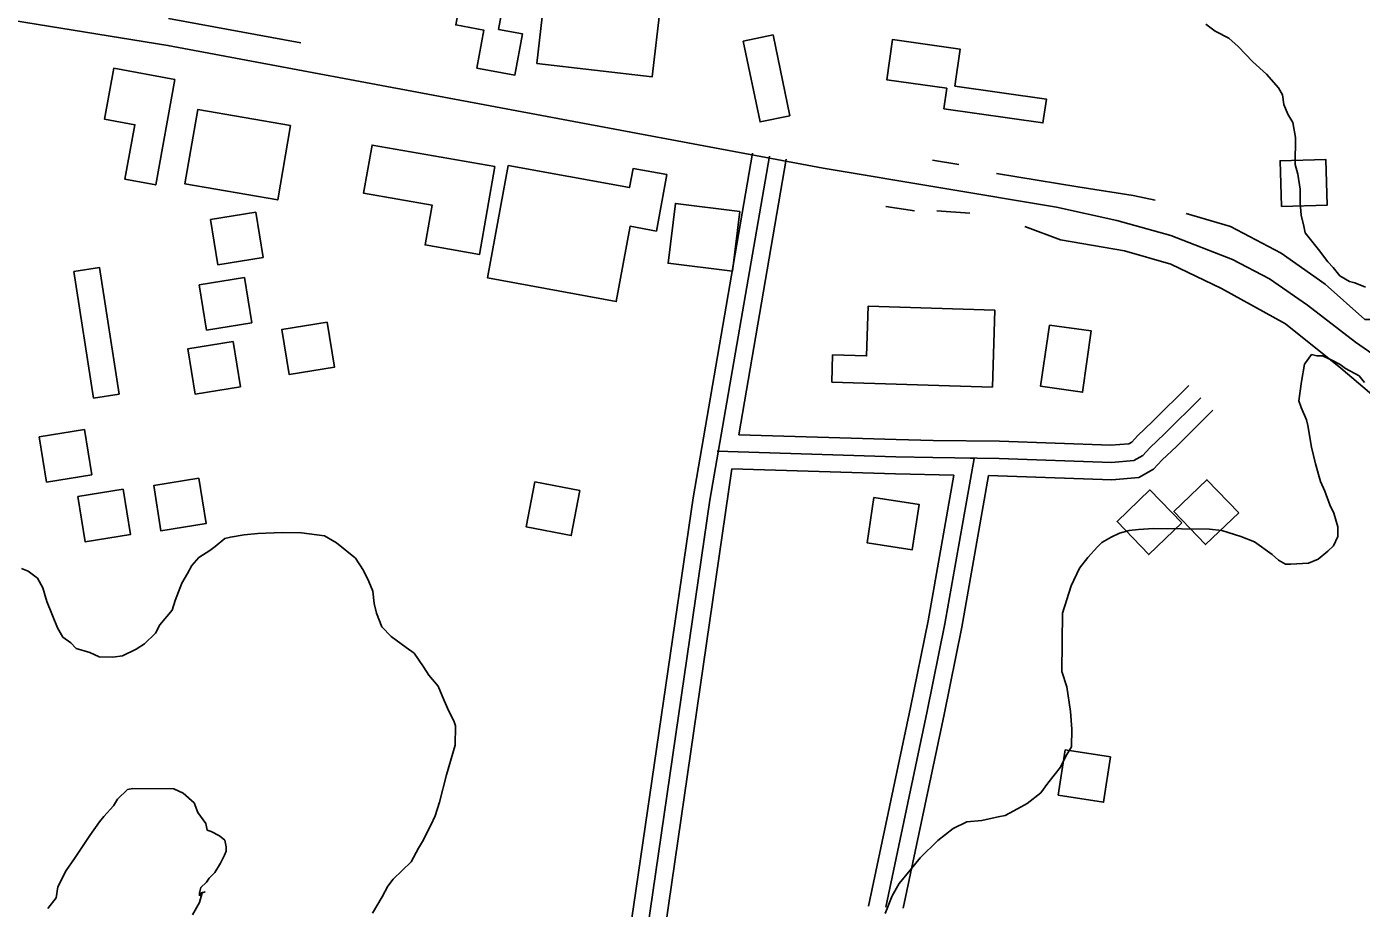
# Model space of a CAD drawing. Extents: x 3245246 to 3283090, y 806824 to 832173.
# Drawn here: x 3267484 to 3268650, y 828342 to 829112 of the extents above; entities that cross this region are included whole.
import ezdxf

# ---------------------------------------------------------------- set-up
doc = ezdxf.new("R2010")
doc.units = 0
for name, color, linetype in [('V-BLDG-OTLN', 7, 'Continuous'), ('V-ROAD-CNTR', 7, 'Continuous'), ('V-SITE-VEGE', 7, 'Continuous'), ('V-TOPO-SHOR', 7, 'Continuous')]:
    doc.layers.add(name, color=color, linetype=linetype)

msp = doc.modelspace()

# ---------------------------------------------------------------- linework, layer by layer
at = {"layer": 'V-BLDG-OTLN'}
for points in [[(3267929.8, 829079.8), (3267941.5, 829182), (3268021.4, 829172.9), (3268016.8, 829132.8), (3268037.8, 829130.4), (3268030.7, 829068.3)], [(3267865.4, 829147.8), (3267902.2, 829140.9), (3267896.4, 829109.6), (3267917.4, 829105.7), (3267910.7, 829069.7), (3267877.6, 829075.9), (3267883.7, 829108.9), (3267859, 829113.6)], [(3268150.9, 829034.3), (3268136.2, 829104.8), (3268110.2, 829099.3), (3268124.9, 829028.9)], [(3268285.4, 829040.3), (3268372, 829028), (3268375, 829048.8), (3268295.1, 829060.1), (3268299.7, 829092.3), (3268240.5, 829100.8), (3268235.5, 829065.7), (3268288, 829058.3)], [(3267613.7, 829066), (3267596.9, 828973.9), (3267570.1, 828978.8), (3267578.8, 829026.4), (3267552.2, 829031.3), (3267560.3, 829075.8)], [(3267714.7, 829025.8), (3267633.6, 829039.7), (3267622.4, 828974.7), (3267703.5, 828960.7)], [(3267893.2, 828989.9), (3267785.9, 829008.6), (3267778.6, 828966.6), (3267838.4, 828956.2), (3267832.3, 828921.5), (3267879.9, 828913.2)], [(3267904.9, 828990.8), (3268010.8, 828971.5), (3268013.9, 828988.2), (3268043.3, 828982.9), (3268034.3, 828933.6), (3268011.3, 828937.8), (3267999.2, 828872), (3267886.9, 828892.6)], [(3268580.4, 828955), (3268620.3, 828956.3), (3268619.1, 828996.2), (3268579.1, 828995)], [(3268107.2, 828950.8), (3268051, 828957.7), (3268044.6, 828905.5), (3268100.8, 828898.5)], [(3267684.4, 828950), (3267644.9, 828943.6), (3267651.3, 828904.2), (3267690.8, 828910.5)], [(3267525.5, 828898.3), (3267542.6, 828787.7), (3267565, 828791.2), (3267547.9, 828901.7)], [(3267674.5, 828892.9), (3267635, 828886.6), (3267641.4, 828847.1), (3267680.9, 828853.5)], [(3268187.6, 828801.7), (3268188.3, 828825.5), (3268218, 828824.6), (3268219.3, 828868), (3268329.9, 828864.6), (3268327.8, 828797.3)], [(3267746.7, 828854.1), (3267707.2, 828847.7), (3267713.6, 828808.2), (3267753, 828814.6)], [(3268377.6, 828851.5), (3268370, 828798.1), (3268406.6, 828792.9), (3268414.2, 828846.4)], [(3267664.5, 828837.1), (3267625, 828830.8), (3267631.4, 828791.3), (3267670.9, 828797.6)], [(3267534.7, 828760.3), (3267495.2, 828753.9), (3267501.6, 828714.4), (3267541, 828720.8)], [(3267634.7, 828717.7), (3267595.2, 828711.3), (3267601.5, 828671.8), (3267641, 828678.2)], [(3267568.5, 828708.1), (3267529, 828701.7), (3267535.4, 828662.2), (3267574.9, 828668.6)], [(3267967.5, 828707), (3267928.2, 828714.6), (3267920.6, 828675.3), (3267959.9, 828667.7)], [(3268493.2, 828678.8), (3268465.5, 828707.6), (3268436.7, 828679.9), (3268464.4, 828651.1)], [(3268543, 828687.5), (3268515.2, 828716.4), (3268486.4, 828688.6), (3268514.1, 828659.8)], [(3268224.4, 828701), (3268218.3, 828661.4), (3268257.8, 828655.3), (3268264, 828694.8)], [(3268391.5, 828480.6), (3268385.3, 828441.1), (3268424.9, 828434.9), (3268431, 828474.4)]]:
    msp.add_lwpolyline(points, close=True, dxfattribs=at)
at = {"layer": 'V-ROAD-CNTR'}
for points in [[(3266752.2, 830395.1), (3266756.6, 830388.2), (3266790.3, 830327), (3266835.8, 830227.1), (3266975.8, 829934.5), (3267108.7, 829660.2), (3267325.8, 829209.5), (3267339.5, 829188.3), (3267355.4, 829164.4), (3267374.9, 829149.5), (3267402.6, 829135.1), (3267436, 829125.4), (3267472.7, 829117.5), (3267607.6, 829095.7), (3268180, 828988.6), (3268383.9, 828954.4), (3268436.6, 828942.9), (3268483.7, 828929.7), (3268537.6, 828908.7), (3268569.8, 828892), (3268603.1, 828868.8), (3268644.9, 828836.6), (3268701.8, 828797.4)], [(3268133, 828999), (3268081.1, 828698.5), (3267934, 827687), (3267931.2, 827662.3), (3267930.3, 827648.9), (3267927.8, 827632.3), (3267922, 827616.8), (3267911.2, 827587), (3267898.3, 827556.3), (3267679.2, 827097.6), (3267556.2, 826838.5), (3267538.8, 826817.7), (3267530.7, 826812.5), (3267523.6, 826809.4), (3267512.6, 826808.2), (3267500.9, 826809.8), (3267469.7, 826819.4), (3267271.1, 826912.1)], [(3268118.2, 829001.5), (3268066.3, 828700.8), (3267988.8, 828168)], [(3268147.7, 828996.4), (3268106.3, 828755.8)], [(3268106.3, 828755.8), (3268243.9, 828751.5), (3268276.2, 828750.8), (3268334.1, 828750), (3268431.4, 828746.6), (3268446.9, 828747.9), (3268449.7, 828749.4), (3268454.6, 828754.9), (3268467.8, 828767.2), (3268499.4, 828798.6)], [(3268087.4, 828741.4), (3268243.5, 828736.5), (3268275.9, 828735.8), (3268333.7, 828735), (3268431.8, 828731.6), (3268451.3, 828733.2), (3268459.2, 828737.5), (3268465.3, 828744.4), (3268478.2, 828756.4), (3268509.9, 828788)], [(3268324.5, 828720.3), (3268432.1, 828716.5), (3268455.8, 828718.5), (3268468.7, 828725.6), (3268476.1, 828733.9), (3268488.6, 828745.6), (3268520.5, 828777.3)], [(3268308.4, 828735.4), (3268311.9, 828735), (3268286.4, 828590.6), (3268271, 828514.5), (3268234.7, 828343.4)], [(3268100.3, 828726), (3268011.6, 828116)], [(3268100.3, 828726), (3268243.1, 828721.5), (3268294.1, 828720.4)], [(3268294.1, 828720.4), (3268271.7, 828593.4), (3268256.3, 828517.5), (3268219.5, 828344.2)], [(3268324.5, 828720.3), (3268301.1, 828587.8), (3268285.6, 828511.4), (3268249.8, 828342.5)]]:
    msp.add_lwpolyline(points, dxfattribs=at)
at = {"layer": 'V-SITE-VEGE'}
for p, q in [((3268522.4, 829108.1), (3268514.2, 829114.1)), ((3268534.3, 829102), (3268522.4, 829108.1)), ((3268542.5, 829094.7), (3268534.3, 829102)), ((3268555.4, 829081.4), (3268542.5, 829094.7)), ((3268567.2, 829070.5), (3268555.4, 829081.4)), ((3268577.7, 829058.5), (3268567.2, 829070.5)), ((3268581.2, 829052.5), (3268577.7, 829058.5)), ((3268582.3, 829044.1), (3268581.2, 829052.5)), ((3268585.8, 829035.7), (3268582.3, 829044.1)), ((3268590.4, 829028.5), (3268585.8, 829035.7)), ((3268592.6, 829015.4), (3268590.4, 829028.5)), ((3268592.3, 828991.6), (3268592.6, 829015.4)), ((3268594.6, 828983.2), (3268592.3, 828991.6)), ((3268596.8, 828970.1), (3268594.6, 828983.2)), ((3268596.6, 828958.1), (3268596.8, 828970.1)), ((3268597.6, 828947.4), (3268596.6, 828958.1)), ((3268599.9, 828937.8), (3268597.6, 828947.4)), ((3268601, 828931.9), (3268599.9, 828937.8)), ((3268608, 828923.4), (3268601, 828931.9)), ((3268612.7, 828917.4), (3268608, 828923.4)), ((3268620.9, 828906.6), (3268612.7, 828917.4)), ((3268625.6, 828901.8), (3268620.9, 828906.6)), ((3268631.4, 828894.5), (3268625.6, 828901.8)), ((3268639.7, 828889.6), (3268631.4, 828894.5)), ((3268644.5, 828888.4), (3268639.7, 828889.6)), ((3268653.9, 828884.7), (3268644.5, 828888.4)), ((3268606.7, 828825.8), (3268600.6, 828817.5)), ((3268611.4, 828824.5), (3268606.7, 828825.8)), ((3268616.2, 828824.5), (3268611.4, 828824.5)), ((3268624.5, 828820.8), (3268616.2, 828824.5)), ((3268600.6, 828817.5), (3268598, 828802.1)), ((3268631.6, 828817.1), (3268624.5, 828820.8)), ((3268636.3, 828813.5), (3268631.6, 828817.1)), ((3268648.1, 828807.3), (3268636.3, 828813.5)), ((3268598, 828802.1), (3268595.4, 828785.4)), ((3268652.8, 828801.3), (3268648.1, 828807.3)), ((3268595.4, 828785.4), (3268597.7, 828779.4)), ((3268597.7, 828779.4), (3268602.3, 828768.7)), ((3268602.3, 828768.7), (3268603.4, 828763.9)), ((3268603.4, 828763.9), (3268606.7, 828744.8)), ((3268606.7, 828744.8), (3268610.1, 828730.4)), ((3268610.1, 828730.4), (3268614.6, 828714.9)), ((3268614.6, 828714.9), (3268618.1, 828706.5)), ((3268618.1, 828706.5), (3268622.7, 828694.5)), ((3268622.7, 828694.5), (3268626.2, 828687.3)), ((3268626.2, 828687.3), (3268629.6, 828675.4)), ((3267707.5, 828670.4), (3267686.1, 828669.5)), ((3267724.2, 828670.1), (3267707.5, 828670.4)), ((3268447.3, 828672), (3268438.9, 828669.7)), ((3268455.6, 828673), (3268447.3, 828672)), ((3268468.7, 828674), (3268455.6, 828673)), ((3268517.6, 828673.4), (3268468.7, 828674)), ((3268528.3, 828672), (3268517.6, 828673.4)), ((3268544.9, 828667), (3268528.3, 828672)), ((3268629.6, 828675.4), (3268629.5, 828667)), ((3267657.4, 828665.1), (3267649, 828658.1)), ((3267662.2, 828666.2), (3267657.4, 828665.1)), ((3267674.1, 828668.4), (3267662.2, 828666.2)), ((3267686.1, 828669.5), (3267674.1, 828668.4)), ((3267744.4, 828667.5), (3267724.2, 828670.1)), ((3267755, 828661.4), (3267744.4, 828667.5)), ((3267771.5, 828648), (3267755, 828661.4)), ((3268423.3, 828661.6), (3268419.7, 828658)), ((3268431.7, 828666.2), (3268423.3, 828661.6)), ((3268438.9, 828669.7), (3268431.7, 828666.2)), ((3268556.7, 828662.1), (3268544.9, 828667)), ((3268572.1, 828651.2), (3268556.7, 828662.1)), ((3268625.8, 828658.7), (3268620.9, 828654)), ((3268629.5, 828667), (3268625.8, 828658.7)), ((3267634.6, 828648.7), (3267628.5, 828641.7)), ((3267644.2, 828654.6), (3267634.6, 828648.7)), ((3267649, 828658.1), (3267644.2, 828654.6)), ((3267778.5, 828637.2), (3267771.5, 828648)), ((3268411.2, 828648.6), (3268403.9, 828639.2)), ((3268419.7, 828658), (3268411.2, 828648.6)), ((3268577.9, 828646.3), (3268572.1, 828651.2)), ((3268612.5, 828647), (3268604.1, 828643.6)), ((3268620.9, 828654), (3268612.5, 828647)), ((3267485.5, 828636.5), (3267479.6, 828639)), ((3267493.7, 828630.5), (3267485.5, 828636.5)), ((3267628.5, 828641.7), (3267624.8, 828634.6)), ((3267783.2, 828627.6), (3267778.5, 828637.2)), ((3268403.9, 828639.2), (3268396.6, 828623.8)), ((3268583.9, 828642.6), (3268577.9, 828646.3)), ((3268588.6, 828642.6), (3268583.9, 828642.6)), ((3268604.1, 828643.6), (3268588.6, 828642.6)), ((3267498.4, 828622.1), (3267493.7, 828630.5)), ((3267619.9, 828626.3), (3267613.8, 828610.9)), ((3267624.8, 828634.6), (3267619.9, 828626.3)), ((3267786.6, 828619.2), (3267783.2, 828627.6)), ((3268396.6, 828623.8), (3268389.1, 828600.1)), ((3267501.8, 828610.1), (3267498.4, 828622.1)), ((3267787.7, 828608.5), (3267786.6, 828619.2)), ((3267511, 828587.3), (3267501.8, 828610.1)), ((3267611.3, 828602.6), (3267600.4, 828589.7)), ((3267613.8, 828610.9), (3267611.3, 828602.6)), ((3267789.9, 828600.1), (3267787.7, 828608.5)), ((3267600.4, 828589.7), (3267596.7, 828582.6)), ((3267794.5, 828588.1), (3267789.9, 828600.1)), ((3268389.1, 828600.1), (3268388.4, 828548.9)), ((3267515.7, 828578.9), (3267511, 828587.3)), ((3267522.7, 828574.1), (3267515.7, 828578.9)), ((3267596.7, 828582.6), (3267587, 828573.2)), ((3267802.7, 828579.7), (3267794.5, 828588.1)), ((3267815.7, 828570), (3267802.7, 828579.7)), ((3267527.4, 828569.2), (3267522.7, 828574.1)), ((3267539.3, 828565.5), (3267527.4, 828569.2)), ((3267547.6, 828561.8), (3267539.3, 828565.5)), ((3267579.8, 828568.5), (3267567.8, 828562.7)), ((3267587, 828573.2), (3267579.8, 828568.5)), ((3267822.8, 828565.1), (3267815.7, 828570)), ((3267559.5, 828561.6), (3267547.6, 828561.8)), ((3267567.8, 828562.7), (3267559.5, 828561.6)), ((3267831, 828553.1), (3267822.8, 828565.1)), ((3267835.6, 828545.9), (3267831, 828553.1)), ((3267843.8, 828536.2), (3267835.6, 828545.9)), ((3268388.4, 828548.9), (3268393, 828535.7)), ((3267847.3, 828527.9), (3267843.8, 828536.2)), ((3268393, 828535.7), (3268396.2, 828514.2)), ((3267851.9, 828517.1), (3267847.3, 828527.9)), ((3267857.7, 828505.1), (3267851.9, 828517.1)), ((3268396.2, 828514.2), (3268397.2, 828498.7)), ((3267858.8, 828501.5), (3267857.7, 828505.1)), ((3267858.6, 828484.8), (3267858.8, 828501.5)), ((3268397.2, 828498.7), (3268397, 828483.3)), ((3267851.1, 828458.7), (3267858.6, 828484.8)), ((3268392.1, 828475), (3268387.2, 828465.5)), ((3268397, 828483.3), (3268392.1, 828475)), ((3268387.2, 828465.5), (3268376.3, 828451.4)), ((3267844.8, 828435), (3267851.1, 828458.7)), ((3268376.3, 828451.4), (3268370.2, 828443.1)), ((3267560.1, 828431.8), (3267563.7, 828437.7)), ((3267563.7, 828437.7), (3267572.2, 828445.9)), ((3267572.2, 828445.9), (3267576.9, 828447)), ((3267576.9, 828447), (3267612.7, 828446.5)), ((3267612.7, 828446.5), (3267621, 828442.9)), ((3267621, 828442.9), (3267630.4, 828434.4)), ((3268370.2, 828443.1), (3268358.2, 828433.8)), ((3267551.6, 828422.4), (3267560.1, 828431.8)), ((3267630.4, 828434.4), (3267633.8, 828426)), ((3267633.8, 828426), (3267640.8, 828416.4)), ((3267841.1, 828423.1), (3267844.8, 828435)), ((3268349.8, 828429.1), (3268339, 828423.3)), ((3268358.2, 828433.8), (3268349.8, 828429.1)), ((3267539.4, 828405.9), (3267547.9, 828417.7)), ((3267547.9, 828417.7), (3267551.6, 828422.4)), ((3267640.8, 828416.4), (3267641.9, 828410.4)), ((3267830, 828400.6), (3267837.4, 828414.8)), ((3267837.4, 828414.8), (3267841.1, 828423.1)), ((3268305.6, 828417.8), (3268293.6, 828412)), ((3268318.7, 828418.8), (3268305.6, 828417.8)), ((3268333, 828422.2), (3268318.7, 828418.8)), ((3268339, 828423.3), (3268333, 828422.2)), ((3267534.6, 828398.8), (3267539.4, 828405.9)), ((3267641.9, 828410.4), (3267645.5, 828409.2)), ((3267645.5, 828409.2), (3267652.6, 828405.5)), ((3267652.6, 828405.5), (3267657.3, 828401.9)), ((3268293.6, 828412), (3268280.3, 828401.5)), ((3267526.1, 828385.8), (3267534.6, 828398.8)), ((3267658.4, 828392.3), (3267657.1, 828388.8)), ((3267657.3, 828401.9), (3267658.4, 828395.9)), ((3267658.4, 828395.9), (3267658.4, 828392.3)), ((3267820.2, 828382.9), (3267826.4, 828394.7)), ((3267826.4, 828394.7), (3267830, 828400.6)), ((3268280.3, 828401.5), (3268264.6, 828386.2)), ((3267518.8, 828375.2), (3267526.1, 828385.8)), ((3267653.5, 828381.7), (3267648.6, 828373.4)), ((3267657.1, 828388.8), (3267653.5, 828381.7)), ((3267804.5, 828367.6), (3267820.2, 828382.9)), ((3268264.6, 828386.2), (3268256.1, 828375.6)), ((3267511.4, 828361), (3267518.8, 828375.2)), ((3267643.7, 828368.7), (3267641.3, 828365.1)), ((3267648.6, 828373.4), (3267643.7, 828368.7)), ((3267799.7, 828361.7), (3267804.5, 828367.6)), ((3268256.1, 828375.6), (3268246.4, 828363.9)), ((3267510.1, 828351.5), (3267511.4, 828361)), ((3267637.6, 828355.7), (3267635.1, 828347.4)), ((3267636.5, 828360.4), (3267635.2, 828355.7)), ((3267635.2, 828355.7), (3267635.2, 828353.3)), ((3267635.2, 828353.3), (3267636.4, 828355.7)), ((3267636.4, 828355.7), (3267640, 828356.8)), ((3267641.3, 828365.1), (3267636.5, 828360.4)), ((3267640, 828356.8), (3267637.6, 828355.7)), ((3267794.8, 828352.3), (3267799.7, 828361.7)), ((3268246.4, 828363.9), (3268240.3, 828353.2)), ((3267502.8, 828342.1), (3267510.1, 828351.5)), ((3267635.1, 828347.4), (3267629, 828336.7)), ((3267786.3, 828338.1), (3267794.8, 828352.3)), ((3268240.3, 828353.2), (3268234.2, 828337.8))]:
    msp.add_line(p, q, dxfattribs=at)
at = {"layer": 'V-TOPO-SHOR'}
for p, q in [((3267608.1, 829119.2), (3267723.8, 829097.9)), ((3268275.4, 828995.4), (3268298.5, 828991.6)), ((3268234.8, 828954.9), (3268259.9, 828951.1)), ((3268279.2, 828951.1), (3268308.1, 828949.1))]:
    msp.add_line(p, q, dxfattribs=at)
for points in [[(3268331.3, 828983.8), (3268402.6, 828972.2), (3268450.9, 828964.5), (3268470.1, 828960.6)], [(3268497.1, 828949), (3268535.7, 828937.5), (3268580.1, 828914.3), (3268618.6, 828887.3), (3268653.3, 828856.4), (3268703.5, 828856.4)], [(3268356.3, 828937.5), (3268387.2, 828925.9), (3268443.1, 828916.3), (3268483.6, 828904.7), (3268528, 828883.5), (3268583.9, 828852.6), (3268632.1, 828814), (3268682.2, 828771.5), (3268742, 828719.4), (3268809.5, 828675)]]:
    msp.add_lwpolyline(points, dxfattribs=at)

doc.saveas('drawing.dxf')
